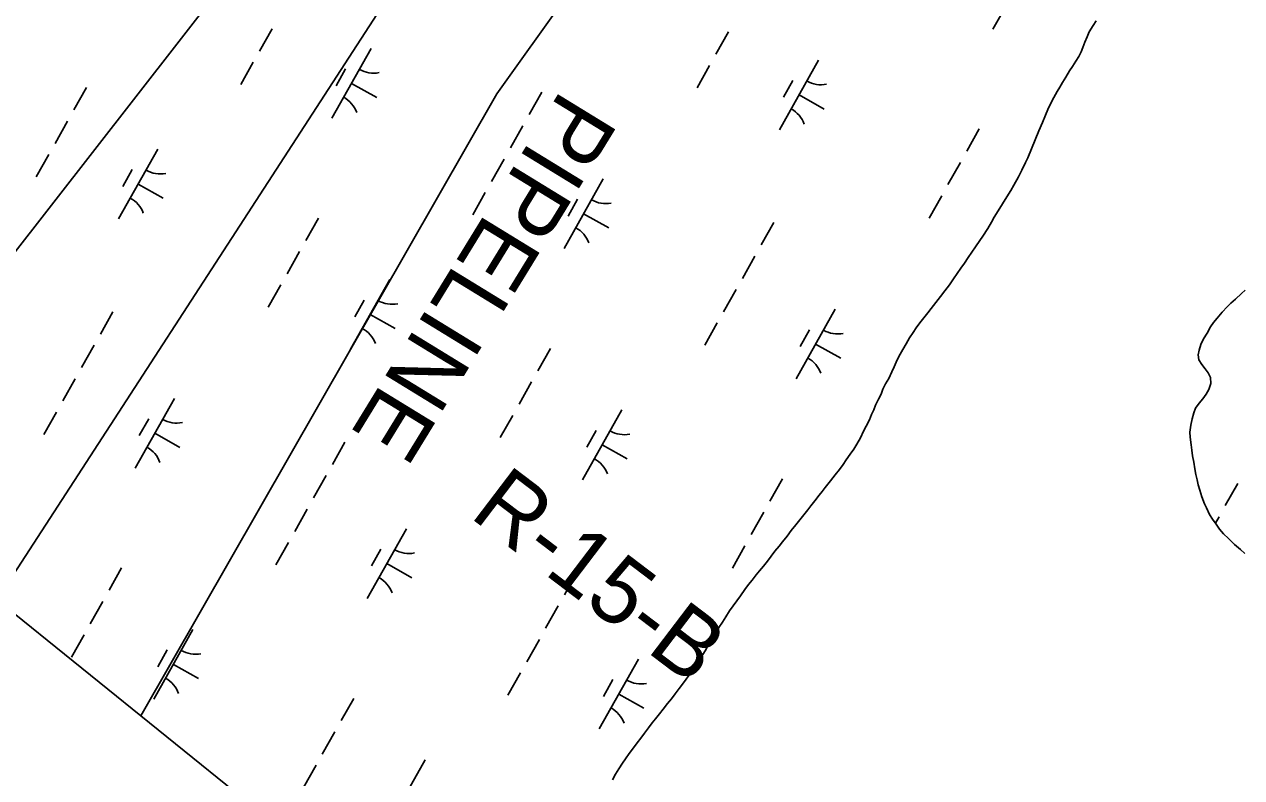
# Model space of a CAD drawing. Extents: x 3913936 to 3933962, y 195330 to 217741.
# Drawn here: x 3922187 to 3922947, y 198569 to 199040 of the extents above; entities that cross this region are included whole.
import ezdxf

# ---------------------------------------------------------------- set-up
doc = ezdxf.new("R2010")
doc.units = 0
for name, color, linetype in [('V-GRID-FRAM', 7, 'Continuous'), ('V-RIVR-RANG-IDEN', 7, 'Continuous'), ('V-TOPO-SHOR', 7, 'Continuous'), ('V-UTIL-IDEN', 7, 'Continuous'), ('V-UTIL-LINE', 7, 'Continuous'), ('V-WETL-SWMP', 7, 'Continuous')]:
    doc.layers.add(name, color=color, linetype=linetype)

msp = doc.modelspace()

# ---------------------------------------------------------------- linework, layer by layer
at = {"layer": 'V-GRID-FRAM'}
msp.add_lwpolyline([(3932010.33, 210314.99), (3924440.13, 196848.23), (3917917.56, 202110.57), (3924798.65, 214359.02), (3932010.33, 210314.99)], dxfattribs=at)
at = {"layer": 'V-TOPO-SHOR'}
for points in [[(3922709.1, 198781.43), (3922711.08, 198785.59), (3922712.72, 198788.8), (3922714.7, 198792.79), (3922716.07, 198795.99), (3922717.36, 198799.02), (3922718.57, 198801.79), (3922720.37, 198805.69), (3922722.01, 198808.81), (3922723.12, 198811.93), (3922724.76, 198815.13), (3922726.82, 198818.52), (3922728.8, 198822.67), (3922730.09, 198825.79), (3922731.38, 198828.82), (3922733.02, 198832.2), (3922735.51, 198836.71), (3922737.58, 198840.26), (3922739.82, 198843.99), (3922741.97, 198847.37), (3922743.87, 198850.32), (3922746.11, 198853.26), (3922748.69, 198856.56), (3922751.28, 198859.68), (3922753.18, 198862.28), (3922756.28, 198866.1), (3922759.04, 198869.74), (3922761.8, 198873.38), (3922764.64, 198877.2), (3922767.14, 198880.83), (3922769.56, 198884.21), (3922771.88, 198887.51), (3922774.12, 198890.72), (3922776.45, 198894.27), (3922778.77, 198897.57), (3922781.02, 198900.95), (3922783.69, 198904.85), (3922785.58, 198907.45), (3922788.6, 198912.39), (3922790.92, 198916.29), (3922792.73, 198919.49), (3922796.26, 198924.95), (3922799.54, 198930.5), (3922802.98, 198936.13), (3922804.96, 198939.43), (3922807.89, 198944.71), (3922809.95, 198948.87), (3922812.19, 198953.64), (3922813.65, 198956.58), (3922815.89, 198962.04), (3922818.21, 198967.84), (3922820.61, 198973.39), (3922822.93, 198978.67), (3922824.82, 198983.26), (3922826.29, 198986.73), (3922828, 198990.71), (3922829.9, 198994.18), (3922832.05, 198997.99), (3922833.6, 199000.76), (3922835.33, 199003.54), (3922837.39, 199006.83), (3922839.8, 199010.9), (3922841.53, 199013.68), (3922843.59, 199016.89), (3922845.66, 199019.92), (3922846.95, 199022.69), (3922848.07, 199025.55), (3922849.35, 199028.75), (3922850.82, 199032.13), (3922852.11, 199035.34), (3922854.43, 199039.33), (3922856.33, 199042.1)], [(3922949.28, 198709.16), (3922946.48, 198711.74), (3922942.86, 198714.82), (3922939.02, 198718.53), (3922936.02, 198721.42), (3922933.53, 198724.41), (3922931.35, 198727.39), (3922929.07, 198730.69), (3922927.31, 198733.58), (3922925.34, 198737.6), (3922923.99, 198740.29), (3922922.32, 198744.62), (3922921.07, 198748.64), (3922920.13, 198752.05), (3922919.5, 198755.15), (3922918.77, 198758.55), (3922918.14, 198762.17), (3922917.41, 198766.2), (3922916.67, 198770.22), (3922916.25, 198773.83), (3922915.72, 198777.04), (3922915.09, 198781.79), (3922914.98, 198785.09), (3922915.59, 198789.43), (3922916.4, 198793.36), (3922917.32, 198797.18), (3922918.39, 198800.08), (3922920.75, 198803.18), (3922923.02, 198805.88), (3922925.08, 198808.77), (3922926.72, 198811.57), (3922928.14, 198815.39), (3922927.84, 198819.15), (3922926.46, 198822.06), (3922924.58, 198824.55), (3922922.46, 198827.3), (3922920.58, 198830.25), (3922920.13, 198833.41), (3922920.68, 198836.36), (3922921.77, 198839.75), (3922923.51, 198843.27), (3922925.67, 198846.99), (3922927.93, 198850.84), (3922929.74, 198853.55), (3922931.97, 198856.31), (3922935.1, 198860.12), (3922938.29, 198863.39), (3922940.56, 198865.59), (3922943.36, 198868.24), (3922947.13, 198871.74), (3922949.6, 198873.73)], [(3922554.05, 198567.64), (3922556.03, 198571.11), (3922558.1, 198574.49), (3922560.42, 198578.13), (3922562.32, 198580.73), (3922564.56, 198584.03), (3922567.32, 198587.75), (3922569.56, 198590.7), (3922571.8, 198593.74), (3922574.21, 198596.86), (3922576.63, 198600.07), (3922579.04, 198603.36), (3922580.94, 198605.87), (3922583.44, 198608.82), (3922585.77, 198611.77), (3922588.61, 198615.41), (3922590.94, 198618.27), (3922593.27, 198621.31), (3922595.85, 198624.69), (3922597.92, 198627.47), (3922600.16, 198630.58), (3922602.4, 198633.62), (3922604.73, 198636.92), (3922606.8, 198640.12), (3922609.47, 198644.28), (3922611.97, 198648.27), (3922614.03, 198651.74), (3922616.36, 198655.72), (3922618.43, 198659.45), (3922620.58, 198662.91), (3922622.82, 198666.21), (3922624.89, 198669.59), (3922627.3, 198673.23), (3922629.62, 198676.52), (3922631.78, 198679.56), (3922634.11, 198682.77), (3922636.78, 198686.58), (3922639.19, 198689.7), (3922641.35, 198692.48), (3922644.02, 198695.77), (3922646.09, 198698.37), (3922648.42, 198701.32), (3922650.92, 198704.44), (3922653.25, 198707.56), (3922655.66, 198710.6), (3922658.25, 198713.81), (3922660.31, 198716.41), (3922663.25, 198720.05), (3922665.83, 198723.43), (3922668.68, 198726.99), (3922671.27, 198730.2), (3922673.68, 198733.23), (3922676.18, 198736.35), (3922678.16, 198738.87), (3922680.66, 198742.07), (3922683.33, 198745.54), (3922685.23, 198747.88), (3922687.13, 198750.31), (3922690.41, 198754.48), (3922693.34, 198758.29), (3922695.92, 198761.58), (3922698.25, 198764.79), (3922700.23, 198767.65), (3922702.73, 198771.21), (3922704.88, 198774.41), (3922706.78, 198777.54), (3922709.1, 198781.43)]]:
    msp.add_lwpolyline(points, dxfattribs=at)
at = {"layer": 'V-UTIL-LINE'}
for points in [[(3922259.35, 198607.65), (3922481.8, 198996.51), (3922891.23, 199568.37), (3923401.91, 200205.88), (3924391.34, 201632.88), (3925141.51, 202100.49), (3925635.89, 202689.84), (3926060.57, 203224.55), (3926266.36, 203722.12), (3926398.76, 204373.14), (3926759.45, 205211.96), (3927229.53, 206070.79), (3927602.51, 206766.2), (3928031.78, 207586.17)], [(3922166.91, 198676.44), (3922606.64, 199354.27), (3923719.03, 200830.83), (3923718.13, 200956.52)], [(3922951.57, 199888.34), (3922069.47, 198754.87)]]:
    msp.add_lwpolyline(points, dxfattribs=at)
at = {"layer": 'V-WETL-SWMP'}
for p, q in [((3922816.32, 199080.59), (3922791.82, 199037)), ((3922854.43, 199039.32), (3922852.11, 199035.34)), ((3922856.33, 199042.1), (3922854.43, 199039.32)), ((3922341.43, 199037.2), (3922333.58, 199023.25)), ((3922626.62, 199035.19), (3922618.78, 199021.24)), ((3922850.82, 199032.13), (3922849.36, 199028.75)), ((3922852.11, 199035.34), (3922850.82, 199032.13)), ((3922403.35, 199024.85), (3922378.85, 198981.26)), ((3922848.07, 199025.55), (3922846.95, 199022.69)), ((3922849.36, 199028.75), (3922848.07, 199025.55)), ((3922329.66, 199016.28), (3922321.82, 199002.33)), ((3922682.95, 199017.63), (3922658.45, 198974.04)), ((3922843.59, 199016.89), (3922841.52, 199013.68)), ((3922845.66, 199019.92), (3922843.59, 199016.89)), ((3922846.95, 199022.69), (3922845.66, 199019.92)), ((3922387.32, 199012.07), (3922381.44, 199001.6)), ((3922614.86, 199014.27), (3922607.02, 199000.32)), ((3922839.8, 199010.9), (3922837.39, 199006.83)), ((3922841.52, 199013.68), (3922839.8, 199010.9)), ((3922225.41, 199000.37), (3922217.57, 198986.42)), ((3922391.1, 199003.05), (3922406.79, 198994.23)), ((3922666.92, 199004.85), (3922661.04, 198994.39)), ((3922833.6, 199000.76), (3922832.05, 198997.99)), ((3922835.32, 199003.54), (3922833.6, 199000.76)), ((3922837.39, 199006.83), (3922835.32, 199003.54)), ((3922509.94, 198997.53), (3922502.1, 198983.59)), ((3922670.7, 198995.84), (3922686.39, 198987.01)), ((3922829.9, 198994.18), (3922828, 198990.71)), ((3922832.05, 198997.99), (3922829.9, 198994.18)), ((3922826.29, 198986.73), (3922824.83, 198983.26)), ((3922828, 198990.71), (3922826.29, 198986.73)), ((3922213.65, 198979.45), (3922205.81, 198965.5)), ((3922822.93, 198978.67), (3922820.61, 198973.39)), ((3922824.83, 198983.26), (3922822.93, 198978.67)), ((3922498.18, 198976.61), (3922490.34, 198962.66)), ((3922783.38, 198974.6), (3922775.53, 198960.66)), ((3922820.61, 198973.39), (3922818.21, 198967.84)), ((3922818.21, 198967.84), (3922815.89, 198962.04)), ((3922201.89, 198958.53), (3922194.05, 198944.58)), ((3922269.98, 198961.89), (3922245.48, 198918.3)), ((3922486.42, 198955.69), (3922478.58, 198941.74)), ((3922813.65, 198956.58), (3922812.19, 198953.64)), ((3922815.89, 198962.04), (3922813.65, 198956.58)), ((3922253.95, 198949.11), (3922248.07, 198938.65)), ((3922771.61, 198953.68), (3922763.77, 198939.74)), ((3922809.95, 198948.87), (3922807.89, 198944.71)), ((3922812.19, 198953.64), (3922809.95, 198948.87)), ((3922257.73, 198940.09), (3922273.42, 198931.27)), ((3922548.35, 198943.34), (3922523.85, 198899.75)), ((3922804.96, 198939.43), (3922802.98, 198936.14)), ((3922807.89, 198944.71), (3922804.96, 198939.43)), ((3922474.66, 198934.77), (3922466.82, 198920.82)), ((3922759.85, 198932.76), (3922752.01, 198918.81)), ((3922802.98, 198936.14), (3922799.54, 198930.5)), ((3922532.31, 198930.56), (3922526.43, 198920.1)), ((3922796.26, 198924.96), (3922792.73, 198919.49)), ((3922799.54, 198930.5), (3922796.26, 198924.96)), ((3922370.41, 198918.86), (3922362.57, 198904.92)), ((3922536.1, 198921.55), (3922551.79, 198912.72)), ((3922792.73, 198919.49), (3922790.92, 198916.29)), ((3922654.94, 198916.02), (3922647.1, 198902.08)), ((3922788.6, 198912.39), (3922785.58, 198907.45)), ((3922790.92, 198916.29), (3922788.6, 198912.39)), ((3922783.69, 198904.85), (3922781.02, 198900.95)), ((3922785.58, 198907.45), (3922783.69, 198904.85)), ((3922358.65, 198897.94), (3922350.8, 198883.99)), ((3922643.18, 198895.1), (3922635.34, 198881.15)), ((3922776.45, 198894.27), (3922774.12, 198890.72)), ((3922778.77, 198897.57), (3922776.45, 198894.27)), ((3922781.02, 198900.95), (3922778.77, 198897.57)), ((3922771.88, 198887.51), (3922769.56, 198884.22)), ((3922774.12, 198890.72), (3922771.88, 198887.51)), ((3922414.98, 198880.38), (3922390.48, 198836.79)), ((3922767.14, 198880.83), (3922764.64, 198877.19)), ((3922769.56, 198884.22), (3922767.14, 198880.83)), ((3922346.88, 198877.02), (3922339.04, 198863.07)), ((3922631.42, 198874.18), (3922623.58, 198860.23)), ((3922761.8, 198873.38), (3922759.04, 198869.74)), ((3922764.64, 198877.19), (3922761.8, 198873.38)), ((3922398.95, 198867.6), (3922393.07, 198857.14)), ((3922756.28, 198866.1), (3922753.18, 198862.28)), ((3922759.04, 198869.74), (3922756.28, 198866.1)), ((3922241.97, 198860.28), (3922234.13, 198846.34)), ((3922402.73, 198858.59), (3922418.42, 198849.77)), ((3922693.35, 198861.83), (3922668.85, 198818.24)), ((3922748.69, 198856.56), (3922746.11, 198853.26)), ((3922751.28, 198859.68), (3922748.69, 198856.56)), ((3922753.18, 198862.28), (3922751.28, 198859.68)), ((3922619.66, 198853.26), (3922611.82, 198839.31)), ((3922677.31, 198849.05), (3922671.43, 198838.59)), ((3922743.87, 198850.32), (3922741.97, 198847.37)), ((3922746.11, 198853.26), (3922743.87, 198850.32)), ((3922739.82, 198843.99), (3922737.58, 198840.26)), ((3922741.97, 198847.37), (3922739.82, 198843.99)), ((3922230.21, 198839.36), (3922222.37, 198825.41)), ((3922515.4, 198837.35), (3922507.56, 198823.41)), ((3922681.1, 198840.04), (3922696.79, 198831.22)), ((3922735.51, 198836.71), (3922733.02, 198832.2)), ((3922737.58, 198840.26), (3922735.51, 198836.71)), ((3922730.09, 198825.79), (3922728.8, 198822.67)), ((3922731.38, 198828.82), (3922730.09, 198825.79)), ((3922733.02, 198832.2), (3922731.38, 198828.82)), ((3922459.68, 198446.03), (3921995.47, 198820.55)), ((3922218.45, 198818.44), (3922210.61, 198804.49)), ((3922726.82, 198818.52), (3922724.76, 198815.14)), ((3922728.8, 198822.67), (3922726.82, 198818.52)), ((3922503.64, 198816.43), (3922495.8, 198802.49)), ((3922723.12, 198811.93), (3922722.01, 198808.81)), ((3922724.76, 198815.14), (3922723.12, 198811.93)), ((3922280.38, 198806.09), (3922255.88, 198762.5)), ((3922720.37, 198805.69), (3922718.56, 198801.79)), ((3922722.01, 198808.81), (3922720.37, 198805.69)), ((3922206.69, 198797.52), (3922198.85, 198783.57)), ((3922491.88, 198795.51), (3922484.04, 198781.56)), ((3922559.98, 198798.87), (3922535.48, 198755.28)), ((3922716.07, 198795.99), (3922714.7, 198792.78)), ((3922717.36, 198799.02), (3922716.07, 198795.99)), ((3922718.56, 198801.79), (3922717.36, 198799.02)), ((3922264.34, 198793.31), (3922258.46, 198782.85)), ((3922712.72, 198788.8), (3922711.08, 198785.59)), ((3922714.7, 198792.78), (3922712.72, 198788.8)), ((3922268.13, 198784.3), (3922283.82, 198775.48)), ((3922543.94, 198786.09), (3922538.06, 198775.63)), ((3922709.1, 198781.43), (3922706.78, 198777.54)), ((3922711.08, 198785.59), (3922709.1, 198781.43)), ((3922386.97, 198778.77), (3922379.13, 198764.83)), ((3922547.73, 198777.08), (3922563.42, 198768.26)), ((3922704.88, 198774.42), (3922702.73, 198771.21)), ((3922706.78, 198777.54), (3922704.88, 198774.42)), ((3922698.25, 198764.79), (3922695.92, 198761.58)), ((3922700.23, 198767.65), (3922698.25, 198764.79)), ((3922702.73, 198771.21), (3922700.23, 198767.65)), ((3922375.21, 198757.85), (3922367.37, 198743.91)), ((3922693.34, 198758.29), (3922690.41, 198754.48)), ((3922695.92, 198761.58), (3922693.34, 198758.29)), ((3922660.4, 198755.84), (3922652.56, 198741.9)), ((3922687.13, 198750.31), (3922685.23, 198747.88)), ((3922690.41, 198754.48), (3922687.13, 198750.31)), ((3922944.94, 198753), (3922937.1, 198739.06)), ((3922680.66, 198742.08), (3922678.16, 198738.87)), ((3922683.33, 198745.54), (3922680.66, 198742.08)), ((3922685.23, 198747.88), (3922683.33, 198745.54)), ((3922363.45, 198736.93), (3922355.61, 198722.98)), ((3922648.64, 198734.92), (3922640.8, 198720.98)), ((3922676.18, 198736.35), (3922673.68, 198733.23)), ((3922678.16, 198738.87), (3922676.18, 198736.35)), ((3922668.68, 198726.99), (3922665.83, 198723.43)), ((3922671.27, 198730.2), (3922668.68, 198726.99)), ((3922673.68, 198733.23), (3922671.27, 198730.2)), ((3922933.18, 198732.08), (3922930.91, 198728.04)), ((3922425.38, 198724.58), (3922400.88, 198680.99)), ((3922663.25, 198720.05), (3922660.31, 198716.41)), ((3922665.83, 198723.43), (3922663.25, 198720.05)), ((3922351.69, 198716.01), (3922343.85, 198702.06)), ((3922409.34, 198711.8), (3922403.46, 198701.34)), ((3922636.88, 198714), (3922629.04, 198700.06)), ((3922658.25, 198713.81), (3922655.66, 198710.6)), ((3922660.31, 198716.41), (3922658.25, 198713.81)), ((3922650.92, 198704.44), (3922648.42, 198701.32)), ((3922653.25, 198707.56), (3922650.92, 198704.44)), ((3922655.66, 198710.6), (3922653.25, 198707.56)), ((3922247.43, 198700.1), (3922239.59, 198686.16)), ((3922413.13, 198702.79), (3922428.82, 198693.97)), ((3922531.97, 198697.26), (3922524.13, 198683.32)), ((3922646.09, 198698.37), (3922644.02, 198695.77)), ((3922648.42, 198701.32), (3922646.09, 198698.37)), ((3922639.19, 198689.7), (3922636.78, 198686.58)), ((3922641.35, 198692.48), (3922639.19, 198689.7)), ((3922644.02, 198695.77), (3922641.35, 198692.48)), ((3922634.11, 198682.77), (3922631.78, 198679.56)), ((3922636.78, 198686.58), (3922634.11, 198682.77)), ((3922235.67, 198679.18), (3922227.83, 198665.24)), ((3922520.21, 198676.34), (3922512.37, 198662.4)), ((3922627.3, 198673.23), (3922624.89, 198669.59)), ((3922629.62, 198676.52), (3922627.3, 198673.23)), ((3922631.78, 198679.56), (3922629.62, 198676.52)), ((3922622.82, 198666.21), (3922620.58, 198662.91)), ((3922624.89, 198669.59), (3922622.82, 198666.21)), ((3922223.91, 198658.26), (3922216.07, 198644.31)), ((3922292.01, 198661.62), (3922267.51, 198618.03)), ((3922618.43, 198659.45), (3922616.36, 198655.72)), ((3922620.58, 198662.91), (3922618.43, 198659.45)), ((3922508.45, 198655.42), (3922500.61, 198641.47)), ((3922614.03, 198651.74), (3922611.97, 198648.27)), ((3922616.36, 198655.72), (3922614.03, 198651.74)), ((3922275.97, 198648.84), (3922270.09, 198638.38)), ((3922570.37, 198643.07), (3922545.87, 198599.48)), ((3922609.47, 198644.28), (3922606.8, 198640.12)), ((3922611.97, 198648.27), (3922609.47, 198644.28)), ((3922279.76, 198639.83), (3922295.45, 198631.01)), ((3922604.73, 198636.92), (3922602.4, 198633.62)), ((3922606.8, 198640.12), (3922604.73, 198636.92)), ((3922496.69, 198634.5), (3922488.85, 198620.55)), ((3922554.34, 198630.29), (3922548.46, 198619.83)), ((3922597.92, 198627.46), (3922595.85, 198624.69)), ((3922600.16, 198630.59), (3922597.92, 198627.46)), ((3922602.4, 198633.62), (3922600.16, 198630.59)), ((3922558.12, 198621.28), (3922573.82, 198612.46)), ((3922593.27, 198621.31), (3922590.94, 198618.27)), ((3922595.85, 198624.69), (3922593.27, 198621.31)), ((3922392.43, 198618.59), (3922384.59, 198604.65)), ((3922588.61, 198615.41), (3922585.77, 198611.77)), ((3922590.94, 198618.27), (3922588.61, 198615.41)), ((3922580.94, 198605.87), (3922579.04, 198603.36)), ((3922583.44, 198608.82), (3922580.94, 198605.87)), ((3922585.77, 198611.77), (3922583.44, 198608.82)), ((3922380.67, 198597.67), (3922372.83, 198583.73)), ((3922576.63, 198600.06), (3922574.21, 198596.86)), ((3922579.04, 198603.36), (3922576.63, 198600.06)), ((3922569.56, 198590.7), (3922567.32, 198587.75)), ((3922571.8, 198593.74), (3922569.56, 198590.7)), ((3922574.21, 198596.86), (3922571.8, 198593.74)), ((3922564.56, 198584.02), (3922562.32, 198580.73)), ((3922567.32, 198587.75), (3922564.56, 198584.02)), ((3922368.91, 198576.75), (3922361.07, 198562.81)), ((3922437.01, 198580.11), (3922412.51, 198536.52)), ((3922558.1, 198574.49), (3922556.03, 198571.11)), ((3922560.42, 198578.13), (3922558.1, 198574.49)), ((3922562.32, 198580.73), (3922560.42, 198578.13)), ((3922556.03, 198571.11), (3922554.05, 198567.64))]:
    msp.add_line(p, q, dxfattribs=at)
msp.add_lwpolyline([(3922949.28, 198709.16), (3922946.48, 198711.74), (3922942.86, 198714.82), (3922939.02, 198718.53), (3922936.02, 198721.42), (3922933.53, 198724.4), (3922931.36, 198727.39), (3922929.07, 198730.69), (3922927.31, 198733.58), (3922925.34, 198737.6), (3922923.99, 198740.29), (3922922.32, 198744.62), (3922921.07, 198748.65), (3922920.13, 198752.05), (3922919.5, 198755.15), (3922918.77, 198758.55), (3922918.14, 198762.17), (3922917.41, 198766.2), (3922916.67, 198770.22), (3922916.25, 198773.83), (3922915.72, 198777.04), (3922915.09, 198781.79), (3922914.98, 198785.09), (3922915.58, 198789.43), (3922916.4, 198793.36), (3922917.32, 198797.18), (3922918.39, 198800.08), (3922920.75, 198803.18), (3922923.02, 198805.88), (3922925.08, 198808.77), (3922926.72, 198811.57), (3922928.14, 198815.39), (3922927.84, 198819.15), (3922926.46, 198822.06), (3922924.58, 198824.56), (3922922.46, 198827.3), (3922920.57, 198830.25), (3922920.13, 198833.41), (3922920.68, 198836.36), (3922921.77, 198839.75), (3922923.51, 198843.27), (3922925.67, 198846.99), (3922927.93, 198850.84), (3922929.74, 198853.55), (3922931.97, 198856.31), (3922935.1, 198860.12), (3922938.29, 198863.39), (3922940.56, 198865.59), (3922943.36, 198868.24), (3922947.13, 198871.74), (3922949.6, 198873.73)], dxfattribs=at)
for centre, start, end in [((3922404.84, 199027.02), 239.88608, 281.42974), ((3922684.44, 199019.8), 239.88608, 281.42974), ((3922377.77, 198978.86), 19.88608, 61.42973), ((3922657.37, 198971.64), 19.88608, 61.42973), ((3922271.48, 198964.06), 239.88608, 281.42974), ((3922244.41, 198915.9), 19.88608, 61.42973), ((3922549.84, 198945.51), 239.88608, 281.42974), ((3922522.77, 198897.35), 19.88608, 61.42973), ((3922416.47, 198882.55), 239.88608, 281.42974), ((3922389.4, 198834.39), 19.88608, 61.42973), ((3922694.84, 198864), 239.88608, 281.42974), ((3922667.77, 198815.84), 19.88608, 61.42973), ((3922281.87, 198808.26), 239.88608, 281.42974), ((3922561.47, 198801.04), 239.88608, 281.42974), ((3922254.8, 198760.1), 19.88608, 61.42973), ((3922534.4, 198752.88), 19.88608, 61.42973), ((3922426.87, 198726.75), 239.88608, 281.42974), ((3922399.8, 198678.59), 19.88608, 61.42973), ((3922293.5, 198663.79), 239.88608, 281.42974), ((3922266.43, 198615.63), 19.88608, 61.42973), ((3922571.87, 198645.24), 239.88608, 281.42974), ((3922544.8, 198597.08), 19.88608, 61.42973)]:
    msp.add_arc(centre, 17.62, start, end, dxfattribs=at)

# ---------------------------------------------------------------- texts
at = {"layer": 'V-RIVR-RANG-IDEN'}
msp.add_text('R-15-B', height=41.5, rotation=322.7746, dxfattribs=at).set_placement((3922464.04, 198732.34))
at = {"layer": 'V-UTIL-IDEN'}
msp.add_text('PIPELINE', height=42, rotation=238.4853, dxfattribs=at).set_placement((3922522.47, 199000.2))

doc.saveas('drawing.dxf')
